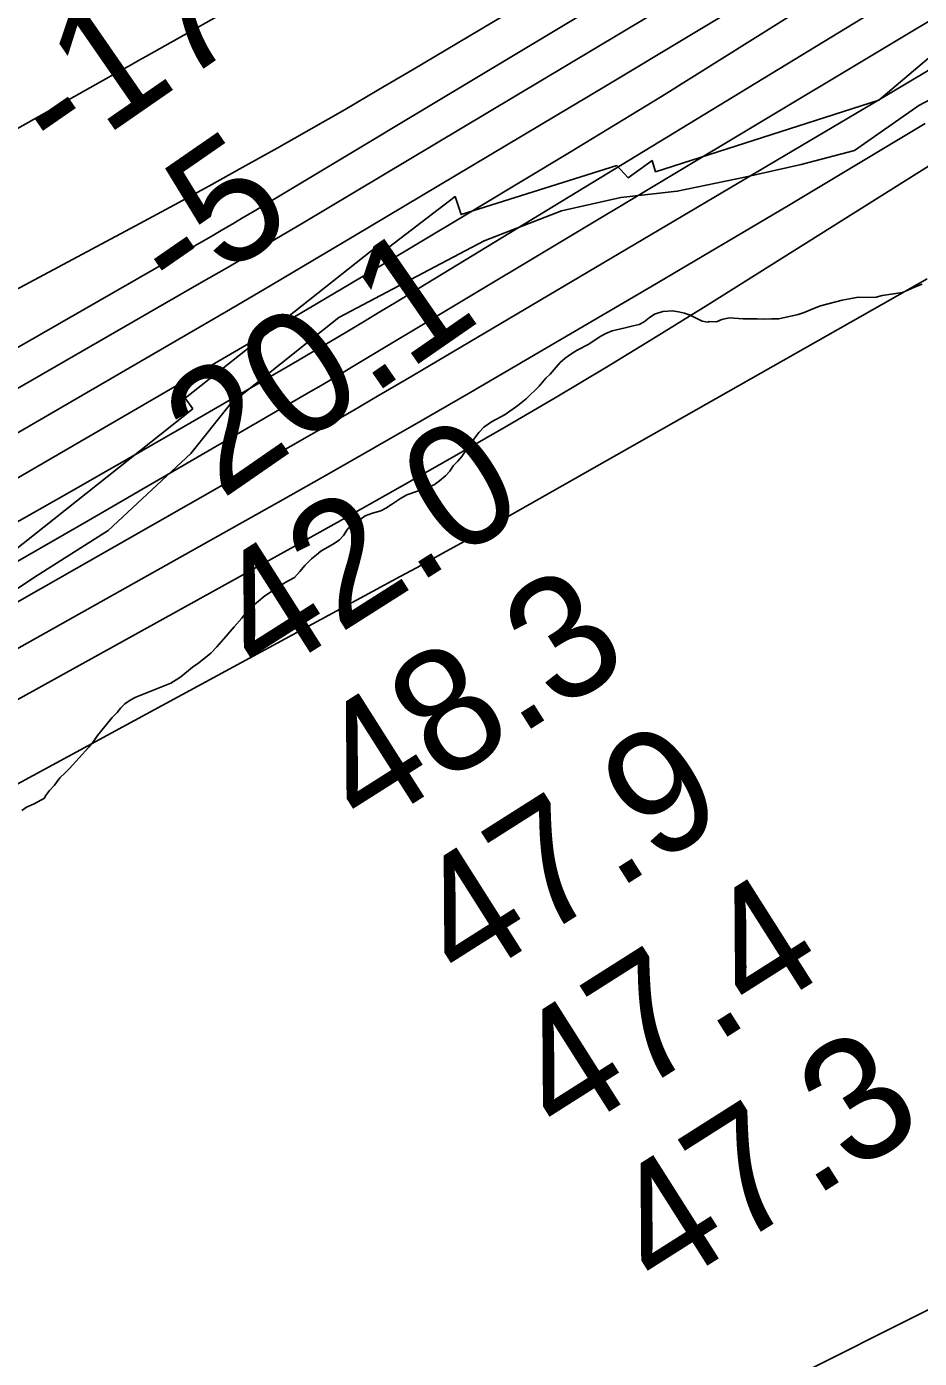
# Model space of a CAD drawing. Extents: x 3177385 to 3215275, y 903885 to 929304.
# Drawn here: x 3201569 to 3202058, y 914470 to 915199 of the extents above; entities that cross this region are included whole.
import ezdxf

# ---------------------------------------------------------------- set-up
doc = ezdxf.new("R2010")
doc.units = 0
for name, color, linetype in [('V-RIVR-EDGE', 7, 'Continuous'), ('V-RIVR-RANG', 7, 'Continuous'), ('V-RRAP-RVMT', 7, 'Continuous'), ('V-SITE-VEGE', 7, 'Continuous'), ('V-TOPO-BNDY', 7, 'Continuous'), ('V-TOPO-DPTH', 7, 'Continuous'), ('V-TOPO-MAJR', 7, 'Continuous'), ('V-TOPO-MINR', 7, 'Continuous'), ('V-TOPO-WATR', 7, 'Continuous')]:
    doc.layers.add(name, color=color, linetype=linetype)

msp = doc.modelspace()

# ---------------------------------------------------------------- linework, layer by layer
at = {"layer": 'V-RIVR-EDGE'}
msp.add_lwpolyline([(3201190.97, 914688.14), (3201262.77, 914718.39), (3201336.78, 914762.97), (3201386.38, 914783.72), (3201454.72, 914823.54), (3201494.76, 914842.56), (3201528.29, 914867.69), (3201573.14, 914897.58), (3201614.06, 914923.55), (3201659.37, 914965.61), (3201681.18, 914992.94), (3201722.55, 915025.87), (3201740.41, 915040.17), (3201793.07, 915067.86), (3201820.06, 915082.14), (3201862.26, 915098.55), (3201894.88, 915105.86), (3201925.75, 915109.26), (3201962.72, 915116.99), (3201993.6, 915123.87), (3202022.74, 915131.62), (3202058.01, 915156.31), (3202121.99, 915190.06)], dxfattribs=at)
at = {"layer": 'V-RRAP-RVMT'}
for points in [[(3201660.42, 914990.15), (3201656.23, 914996), (3201758.66, 915077.04), (3201761.46, 915073.79), (3201804.09, 915106.39), (3201807.38, 915096.52), (3201892.63, 915123.31), (3201898.8, 915116.71), (3201911.9, 915126.08), (3201913.86, 915119.95), (3202036.13, 915159.2), (3202130.83, 915239.45)], [(3200879.41, 914457.24), (3200916.66, 914485.38), (3200918.86, 914478.94), (3201008.88, 914510.52), (3201008.25, 914512.44), (3201095.36, 914548.47), (3201091.06, 914560.55), (3201130.55, 914584.12), (3201130.18, 914588), (3201131.98, 914585.72), (3201231.66, 914663.07), (3201228.36, 914668.16), (3201266.07, 914708.51), (3201259.83, 914714.43), (3201426.35, 914839.94), (3201432.37, 914831.98), (3201479.11, 914865.51), (3201483.31, 914861.22), (3201545.65, 914907.71), (3201549.72, 914902.34), (3201660.42, 914990.15)]]:
    msp.add_lwpolyline(points, dxfattribs=at)
at = {"layer": 'V-SITE-VEGE'}
for p, q in [((3202059.85, 915058.41), (3202055.7, 915056.73)), ((3202020.07, 915050.36), (3202015.93, 915049.65)), ((3202024.71, 915051.31), (3202020.07, 915050.36)), ((3202030.32, 915051.03), (3202024.71, 915051.31)), ((3202034.71, 915051.25), (3202030.32, 915051.03)), ((3202037.88, 915052.21), (3202034.71, 915051.25)), ((3202049.1, 915053.85), (3202037.88, 915052.21)), ((3202052.03, 915055.05), (3202049.1, 915053.85)), ((3202055.7, 915056.73), (3202052.03, 915055.05)), ((3201917.9, 915043.4), (3201913.27, 915041.96)), ((3201923.03, 915043.86), (3201917.9, 915043.4)), ((3201926.44, 915043.35), (3201923.03, 915043.86)), ((3201929.6, 915042.6), (3201926.44, 915043.35)), ((3201995.17, 915042.95), (3201991.99, 915041.75)), ((3202000.79, 915045.35), (3201995.17, 915042.95)), ((3202004.21, 915046.55), (3202000.79, 915045.35)), ((3202015.93, 915049.65), (3202004.21, 915046.55)), ((3201901.53, 915035.69), (3201897.14, 915034.5)), ((3201904.95, 915036.4), (3201901.53, 915035.69)), ((3201907.64, 915037.85), (3201904.95, 915036.4)), ((3201910.33, 915040.03), (3201907.64, 915037.85)), ((3201913.27, 915041.96), (3201910.33, 915040.03)), ((3201932.76, 915041.36), (3201929.6, 915042.6)), ((3201939.32, 915038.15), (3201932.76, 915041.36)), ((3201942.49, 915037.65), (3201939.32, 915038.15)), ((3201943.22, 915037.89), (3201942.49, 915037.65)), ((3201947.12, 915037.86), (3201943.22, 915037.89)), ((3201950.05, 915039.07), (3201947.12, 915037.86)), ((3201954.2, 915040.02), (3201950.05, 915039.07)), ((3201961.76, 915039.49), (3201954.2, 915040.02)), ((3201969.56, 915039.44), (3201961.76, 915039.49)), ((3201973.7, 915039.18), (3201969.56, 915039.44)), ((3201977.35, 915039.4), (3201973.7, 915039.18)), ((3201981.26, 915039.37), (3201977.35, 915039.4)), ((3201991.99, 915041.75), (3201981.26, 915039.37)), ((3201883.46, 915029.71), (3201877.34, 915025.6)), ((3201886.64, 915031.39), (3201883.46, 915029.71)), ((3201890.06, 915032.83), (3201886.64, 915031.39)), ((3201897.14, 915034.5), (3201890.06, 915032.83)), ((3201870.98, 915022.22), (3201868.05, 915020.53)), ((3201877.34, 915025.6), (3201870.98, 915022.22)), ((3201861.68, 915015.45), (3201856.04, 915009.15)), ((3201864.38, 915017.87), (3201861.68, 915015.45)), ((3201868.05, 915020.53), (3201864.38, 915017.87)), ((3201853.83, 915006.96), (3201850.15, 915002.6)), ((3201856.04, 915009.15), (3201853.83, 915006.96)), ((3201850.15, 915002.6), (3201843.04, 914995.57)), ((3201838.39, 914991.94), (3201831.53, 914987.11)), ((3201843.04, 914995.57), (3201838.39, 914991.94)), ((3201831.53, 914987.11), (3201823.95, 914983.01)), ((3201819.79, 914980.11), (3201817.1, 914977.2)), ((3201823.95, 914983.01), (3201819.79, 914980.11)), ((3201812.67, 914970.89), (3201810.71, 914968.46)), ((3201814.39, 914973.56), (3201812.67, 914970.89)), ((3201817.1, 914977.2), (3201814.39, 914973.56)), ((3201807.76, 914964.09), (3201805.55, 914961.42)), ((3201810.71, 914968.46), (3201807.76, 914964.09)), ((3201801.13, 914956.09), (3201798.92, 914953.66)), ((3201803.1, 914959), (3201801.13, 914956.09)), ((3201805.55, 914961.42), (3201803.1, 914959)), ((3201792.55, 914948.58), (3201783.51, 914944.98)), ((3201795.49, 914950.76), (3201792.55, 914948.58)), ((3201798.92, 914953.66), (3201795.49, 914950.76)), ((3201774.23, 914941.13), (3201769.34, 914937.75)), ((3201777.65, 914943.06), (3201774.23, 914941.13)), ((3201783.51, 914944.98), (3201777.65, 914943.06)), ((3201763.47, 914934.37), (3201758.83, 914932.93)), ((3201766.16, 914935.82), (3201763.47, 914934.37)), ((3201769.34, 914937.75), (3201766.16, 914935.82)), ((3201747.82, 914926.66), (3201745.13, 914924.24)), ((3201751.25, 914928.83), (3201747.82, 914926.66)), ((3201754.92, 914931.49), (3201751.25, 914928.83)), ((3201758.83, 914932.93), (3201754.92, 914931.49)), ((3201742.91, 914920.84), (3201740.71, 914918.41)), ((3201745.13, 914924.24), (3201742.91, 914920.84)), ((3201730.55, 914912.26), (3201728.22, 914910.2)), ((3201737.77, 914916.48), (3201730.55, 914912.26)), ((3201740.71, 914918.41), (3201737.77, 914916.48)), ((3201721.85, 914904.39), (3201719.15, 914900.99)), ((3201725.53, 914908.02), (3201721.85, 914904.39)), ((3201728.22, 914910.2), (3201725.53, 914908.02)), ((3201716.21, 914897.84), (3201711.32, 914895.18)), ((3201719.15, 914900.99), (3201716.21, 914897.84)), ((3201711.32, 914895.18), (3201699.82, 914887.7)), ((3201699.82, 914887.7), (3201692.96, 914881.89)), ((3201687.32, 914875.58), (3201683.15, 914870.73)), ((3201689.77, 914878.74), (3201687.32, 914875.58)), ((3201692.96, 914881.89), (3201689.77, 914878.74)), ((3201680.69, 914868.07), (3201678.73, 914865.64)), ((3201683.15, 914870.73), (3201680.69, 914868.07)), ((3201678.73, 914865.64), (3201673.58, 914859.82)), ((3201670.39, 914856.42), (3201663.78, 914851.1)), ((3201673.58, 914859.82), (3201670.39, 914856.42)), ((3201660.35, 914848.68), (3201653.98, 914843.36)), ((3201663.78, 914851.1), (3201660.35, 914848.68)), ((3201648.35, 914839.98), (3201629.3, 914832.29)), ((3201651.29, 914841.67), (3201648.35, 914839.98)), ((3201653.98, 914843.36), (3201651.29, 914841.67)), ((3201629.3, 914832.29), (3201626.12, 914830.6)), ((3201620.98, 914826.49), (3201619.01, 914823.82)), ((3201623.18, 914828.67), (3201620.98, 914826.49)), ((3201626.12, 914830.6), (3201623.18, 914828.67)), ((3201616.31, 914821.15), (3201608.21, 914811.2)), ((3201619.01, 914823.82), (3201616.31, 914821.15)), ((3201608.21, 914811.2), (3201606, 914808.05)), ((3201603.54, 914804.89), (3201593, 914793.26)), ((3201606, 914808.05), (3201603.54, 914804.89)), ((3201587.6, 914788.17), (3201584.65, 914784.04)), ((3201590.54, 914790.83), (3201587.6, 914788.17)), ((3201593, 914793.26), (3201590.54, 914790.83)), ((3201581.96, 914781.13), (3201579.74, 914778.22)), ((3201584.65, 914784.04), (3201581.96, 914781.13)), ((3201573.63, 914773.87), (3201569.47, 914771.94)), ((3201579.25, 914777), (3201573.63, 914773.87)), ((3201579.74, 914778.22), (3201579.25, 914777)), ((3201569.47, 914771.94), (3201566.78, 914770.25))]:
    msp.add_line(p, q, dxfattribs=at)
at = {"layer": 'V-TOPO-BNDY'}
msp.add_lwpolyline([(3212104.8, 927454.99), (3211654.69, 925302.34), (3210557.14, 922651.35), (3209209.28, 920082.76), (3207894.02, 918536.94), (3206268.96, 917198.21), (3204189.96, 915875.19), (3202488.97, 914709.68), (3200913.97, 913922.16), (3198614.47, 912914.15), (3196094.47, 911748.64), (3194267.47, 911118.63), (3192912.97, 910488.63), (3191155.59, 909558.24), (3212939.67, 909531.52)], dxfattribs=at)
at = {"layer": 'V-TOPO-DPTH'}
for points in [[(3200456.77, 914327.3), (3200487.15, 914341.79), (3200540.94, 914367.94), (3200544.31, 914369.62), (3200547.66, 914371.33), (3200550.99, 914373.11), (3200554.29, 914374.92), (3200768.96, 914494.95), (3200879.43, 914557.08), (3200989.69, 914619.57), (3201099.64, 914682.6), (3201209.4, 914745.98), (3201651.43, 915002.72), (3201683.31, 915021.31), (3201715.14, 915039.97), (3201746.9, 915058.75), (3201778.62, 915077.6), (3201816.37, 915100.13), (3201866.8, 915130.52), (3201917.04, 915161.21), (3201967.01, 915192.35), (3202016.8, 915223.79), (3202541.38, 915558.29)], [(3202541.38, 915558.29), (3202016.8, 915223.79), (3201967.01, 915192.35), (3201917.04, 915161.21), (3201866.8, 915130.52), (3201816.37, 915100.13), (3201778.62, 915077.6), (3201746.9, 915058.75), (3201715.14, 915039.97), (3201683.31, 915021.31), (3201651.43, 915002.72), (3201209.4, 914745.98), (3201099.64, 914682.6), (3200989.69, 914619.57), (3200879.43, 914557.08), (3200768.96, 914494.95), (3200554.29, 914374.92), (3200550.99, 914373.11), (3200547.66, 914371.33), (3200544.31, 914369.62), (3200540.94, 914367.94), (3200487.15, 914341.79), (3200456.77, 914327.3)], [(3200453.47, 914530.85), (3200463.64, 914536.02), (3200473.73, 914541.35), (3200483.77, 914546.79), (3201422.3, 915064.6), (3201456.43, 915083.48), (3201490.54, 915102.4), (3201524.61, 915121.4), (3201558.66, 915140.44), (3201618.72, 915174.11), (3201622.71, 915176.35), (3201626.71, 915178.59), (3201630.7, 915180.83), (3201634.69, 915183.07), (3202036.15, 915408.47), (3202118.99, 915455.72)], [(3200453.47, 914530.85), (3200463.64, 914536.02), (3200473.73, 914541.35), (3200483.77, 914546.79), (3201422.3, 915064.6), (3201456.43, 915083.48), (3201490.54, 915102.4), (3201524.61, 915121.4), (3201558.66, 915140.44), (3201618.72, 915174.11), (3201622.71, 915176.35), (3201626.71, 915178.59), (3201630.7, 915180.83), (3201634.69, 915183.07), (3202036.15, 915408.47), (3202118.99, 915455.72)], [(3202090.42, 915360.23), (3202003.71, 915308.52), (3201780.78, 915175.82), (3201762.33, 915164.93), (3201743.83, 915154.12), (3201725.25, 915143.45), (3201706.62, 915132.87), (3201687.92, 915122.42), (3201669.17, 915112.05), (3201650.36, 915101.8), (3201631.49, 915091.63), (3200772.23, 914632.22), (3200725.31, 914607.36), (3200678.26, 914582.75), (3200631.02, 914558.49), (3200583.66, 914534.48), (3200558.26, 914521.72), (3200523.43, 914504.41), (3200488.52, 914487.28), (3200453.46, 914470.44)], [(3202090.42, 915360.23), (3202003.71, 915308.52), (3201780.78, 915175.82), (3201762.33, 915164.93), (3201743.83, 915154.12), (3201725.25, 915143.45), (3201706.62, 915132.87), (3201687.92, 915122.42), (3201669.17, 915112.05), (3201650.36, 915101.8), (3201631.49, 915091.63), (3200772.23, 914632.22), (3200725.31, 914607.36), (3200678.26, 914582.75), (3200631.02, 914558.49), (3200583.66, 914534.48), (3200558.26, 914521.72), (3200523.43, 914504.41), (3200488.52, 914487.28), (3200453.46, 914470.44)], [(3200342.51, 914248.81), (3200531.27, 914339.4), (3200544.34, 914345.8), (3200557.35, 914352.35), (3200570.25, 914359.1), (3200583.08, 914366), (3201334.99, 914777.88), (3201402.39, 914815.12), (3201469.62, 914852.68), (3201536.56, 914890.73), (3201603.33, 914929.09), (3201724.92, 914999.55), (3201730.75, 915002.94), (3201736.57, 915006.36), (3201742.37, 915009.8), (3201748.17, 915013.26), (3202312.14, 915351.62)], [(3200286.65, 914324.46), (3200479.48, 914411.75), (3200498.72, 914420.65), (3200517.86, 914429.77), (3200536.84, 914439.22), (3200555.72, 914448.87), (3200806.64, 914579.88), (3200950.41, 914656.1), (3201093.52, 914733.52), (3201235.64, 914812.73), (3201377.11, 914893.14), (3201665.1, 915059.24), (3201678.87, 915067.23), (3201692.62, 915075.26), (3201706.33, 915083.36), (3201720.02, 915091.5), (3202041.09, 915283.49), (3202131.74, 915338.22)], [(3202131.74, 915338.22), (3202041.09, 915283.49), (3201720.02, 915091.5), (3201706.33, 915083.36), (3201692.62, 915075.26), (3201678.87, 915067.23), (3201665.1, 915059.24), (3201377.11, 914893.14), (3201235.64, 914812.73), (3201093.52, 914733.52), (3200950.41, 914656.1), (3200806.64, 914579.88), (3200555.72, 914448.87), (3200536.84, 914439.22), (3200517.86, 914429.77), (3200498.72, 914420.65), (3200479.48, 914411.75), (3200286.65, 914324.46)]]:
    msp.add_lwpolyline(points, dxfattribs=at)
at = {"layer": 'V-TOPO-MAJR'}
msp.add_lwpolyline([(3199705.2, 913904.96), (3200572.75, 914285.61), (3200580.35, 914289), (3200587.92, 914292.45), (3200595.45, 914295.99), (3200602.95, 914299.59), (3200610.4, 914303.3), (3200617.81, 914307.08), (3200625.16, 914310.97), (3200632.46, 914314.94), (3201717.31, 914915.55), (3201745.78, 914931.41), (3201774.2, 914947.39), (3201802.52, 914963.52), (3201830.78, 914979.75), (3201858.91, 914996.22), (3201886.91, 915012.9), (3201914.72, 915029.89), (3201942.41, 915047.08), (3202590.76, 915454.72)], dxfattribs=at)
at = {"layer": 'V-TOPO-MINR'}
for points in [[(3200453.47, 914530.85), (3200463.64, 914536.02), (3200473.73, 914541.35), (3200483.77, 914546.79), (3201422.3, 915064.6), (3201456.43, 915083.48), (3201490.54, 915102.4), (3201524.61, 915121.4), (3201558.66, 915140.44), (3201618.72, 915174.11), (3201622.71, 915176.35), (3201626.71, 915178.59), (3201630.7, 915180.83), (3201634.69, 915183.07), (3202036.15, 915408.47), (3202118.99, 915455.72)], [(3200425.32, 914419.69), (3200493.87, 914452.37), (3200498.86, 914454.79), (3200503.83, 914457.24), (3200508.77, 914459.77), (3200513.68, 914462.33), (3201332.67, 914895.64), (3201391.54, 914927.19), (3201450.18, 914959.16), (3201508.47, 914991.75), (3201566.53, 915024.76), (3201671.43, 915085.14), (3201676.86, 915088.29), (3201682.29, 915091.46), (3201687.69, 915094.66), (3201693.08, 915097.88), (3202272.97, 915446.15)], [(3200453.46, 914470.44), (3200488.52, 914487.28), (3200523.43, 914504.41), (3200558.26, 914521.72), (3200583.66, 914534.48), (3200631.02, 914558.49), (3200678.26, 914582.75), (3200725.31, 914607.36), (3200772.23, 914632.22), (3201631.49, 915091.63), (3201650.36, 915101.8), (3201669.17, 915112.05), (3201687.92, 915122.42), (3201706.62, 915132.87), (3201725.25, 915143.45), (3201743.83, 915154.12), (3201762.33, 915164.93), (3201780.78, 915175.82), (3202003.71, 915308.52), (3202090.42, 915360.23)], [(3200342.51, 914248.81), (3200531.27, 914339.4), (3200544.34, 914345.8), (3200557.35, 914352.35), (3200570.25, 914359.1), (3200583.08, 914366), (3201334.99, 914777.88), (3201402.39, 914815.12), (3201469.62, 914852.68), (3201536.56, 914890.73), (3201603.33, 914929.09), (3201724.92, 914999.55), (3201730.75, 915002.94), (3201736.57, 915006.36), (3201742.37, 915009.8), (3201748.17, 915013.26), (3202312.14, 915351.62)], [(3200286.65, 914324.46), (3200479.48, 914411.75), (3200498.72, 914420.65), (3200517.86, 914429.77), (3200536.84, 914439.22), (3200555.72, 914448.87), (3200806.64, 914579.88), (3200950.41, 914656.1), (3201093.52, 914733.52), (3201235.64, 914812.73), (3201377.11, 914893.14), (3201665.1, 915059.24), (3201678.87, 915067.23), (3201692.62, 915075.26), (3201706.33, 915083.36), (3201720.02, 915091.5), (3202041.09, 915283.49), (3202131.74, 915338.22)], [(3200415.11, 914296.25), (3200536.76, 914355.46), (3200544.34, 914359.23), (3200551.87, 914363.08), (3200559.34, 914367.06), (3200566.77, 914371.12), (3201523.29, 914905.19), (3201557.37, 914924.32), (3201591.39, 914943.56), (3201625.32, 914962.96), (3201659.19, 914982.46), (3201708.66, 915011.09), (3201717.74, 915016.37), (3201726.8, 915021.68), (3201735.84, 915027.02), (3201744.87, 915032.38), (3201753.88, 915037.78), (3201762.88, 915043.2), (3201771.86, 915048.63), (3201780.84, 915054.09), (3202210.61, 915315.98)], [(3199940.47, 914136.43), (3200481.51, 914364.06), (3200510.11, 914376.49), (3200538.51, 914389.37), (3200566.59, 914402.92), (3200594.47, 914416.9), (3200622.08, 914431.43), (3200649.54, 914446.22), (3200676.77, 914461.43), (3200703.86, 914476.9), (3201658.45, 915031.55), (3201681.06, 915044.74), (3201703.64, 915057.99), (3201726.18, 915071.31), (3201748.69, 915084.68), (3201887.27, 915167.34), (3201978.8, 915222.48), (3202070, 915278.16)], [(3200180.69, 914157.11), (3200523.81, 914318.17), (3200544.3, 914327.98), (3200564.68, 914337.99), (3200584.92, 914348.3), (3200605.05, 914358.82), (3200868.67, 914499.09), (3201016.4, 914578.51), (3201163.65, 914658.79), (3201310.2, 914740.34), (3201456.29, 914822.74), (3201718, 914971.88), (3201732.86, 914980.39), (3201747.68, 914988.94), (3201762.46, 914997.57), (3201777.22, 915006.25), (3202036.49, 915159.57), (3202137.55, 915219.91)], [(3199945.26, 914031.23), (3200513.81, 914290.55), (3200544.16, 914304.64), (3200574.38, 914319.01), (3200604.4, 914333.8), (3200634.28, 914348.86), (3200728.51, 914397.16), (3200805.18, 914437), (3200881.54, 914477.43), (3200957.44, 914518.71), (3201033.03, 914560.58), (3201709.99, 914940.55), (3201735.19, 914954.78), (3201760.34, 914969.1), (3201785.42, 914983.55), (3201810.45, 914998.08), (3201911.34, 915057.02), (3201986.55, 915101.46), (3202061.46, 915146.39)], [(3200421.53, 914181.73), (3200579.31, 914257.87), (3200589.81, 914263.02), (3200600.26, 914268.26), (3200610.65, 914273.62), (3200620.99, 914279.08), (3201309.62, 914647.7), (3201391.04, 914691.36), (3201472.41, 914735.1), (3201553.71, 914778.97), (3201634.97, 914822.92), (3201774.02, 914898.26), (3201785.7, 914904.63), (3201797.36, 914911.05), (3201808.98, 914917.54), (3201820.58, 914924.07), (3202062.55, 915061.29)]]:
    msp.add_lwpolyline(points, dxfattribs=at)
at = {"layer": 'V-TOPO-WATR'}
msp.add_lwpolyline([(3200456.77, 914327.3), (3200487.15, 914341.79), (3200540.94, 914367.94), (3200544.31, 914369.62), (3200547.66, 914371.33), (3200550.99, 914373.11), (3200554.29, 914374.92), (3200768.96, 914494.95), (3200879.43, 914557.08), (3200989.69, 914619.57), (3201099.64, 914682.6), (3201209.4, 914745.98), (3201651.43, 915002.72), (3201683.31, 915021.31), (3201715.14, 915039.97), (3201746.9, 915058.75), (3201778.62, 915077.6), (3201816.37, 915100.13), (3201866.8, 915130.52), (3201917.04, 915161.21), (3201967.01, 915192.35), (3202016.8, 915223.79), (3202541.38, 915558.29)], dxfattribs=at)

# ---------------------------------------------------------------- texts
at = {"layer": 'V-RIVR-RANG'}
for s, rotation, p in [('-17', 34.67389, (3201587.69, 915121.99)), ('-5', 34.67389, (3201652.75, 915045.48)), ('20.1', 34.67389, (3201675.94, 914940.01)), ('42.0', 32.38833, (3201698.37, 914839.95)), ('48.3', 32.38833, (3201754.6, 914757.2)), ('47.9', 32.38833, (3201808.15, 914672.75)), ('47.4', 32.38833, (3201862.15, 914588.58)), ('47.3', 32.38833, (3201915.93, 914504.27))]:
    msp.add_text(s, height=67, rotation=rotation, dxfattribs=at).set_placement(p)

doc.saveas('drawing.dxf')
